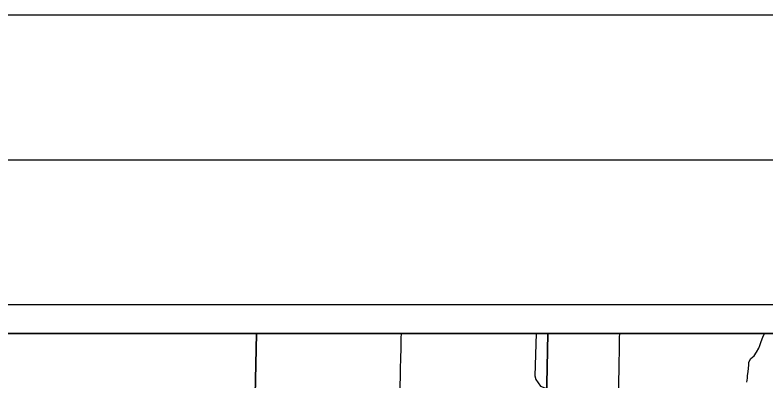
# Model space of a CAD drawing. Extents: x 0 to 1391, y -24 to 440.
# Drawn here: x 534.8 to 586.6, y 414.7 to 440 of the extents above; entities that cross this region are included whole.
import ezdxf

# ---------------------------------------------------------------- set-up
doc = ezdxf.new("R2010")
doc.units = 0
for name, color, linetype in [('GM_X_Minor_River', 7, 'Continuous'), ('GM_X_Section', 7, 'Continuous'), ('GM_X_Township', 7, 'Continuous'), ('GM_X_Township_Road', 7, 'Continuous'), ('SH_Border', 7, 'Continuous'), ('SH_Cut_Line', 7, 'Continuous'), ('SH_Data', 7, 'Continuous')]:
    doc.layers.add(name, color=color, linetype=linetype)

msp = doc.modelspace()

# ---------------------------------------------------------------- linework, layer by layer
at = {"layer": 'GM_X_Minor_River'}
for points in [[(570.75, 418), (570.656, 415.079), (570.729, 414.828), (571.057, 414.376), (571.464, 414.211), (572.228, 413.996)], [(586.283, 417.462), (586.397, 417.764), (586.518, 418)], [(585.283, 414.646), (585.335, 414.911), (585.339, 415.109), (585.375, 415.366), (585.411, 415.609), (585.424, 415.829), (585.436, 416.027), (585.556, 416.283), (585.796, 416.468), (585.969, 416.708), (586.12, 416.986), (586.178, 417.183), (586.283, 417.462)]]:
    msp.add_lwpolyline(points, dxfattribs=at)
at = {"layer": 'GM_X_Section'}
for p, q in [((551.455, 418), (531.299, 418)), ((571.559, 418), (551.455, 418)), ((591.649, 418), (571.559, 418))]:
    msp.add_line(p, q, dxfattribs=at)
for points in [[(531.299, 418), (531.004, 403.382), (551.127, 403.143), (551.455, 418)], [(551.455, 418), (551.127, 403.143), (571.263, 402.812), (571.559, 418)], [(571.559, 418), (571.263, 402.812), (591.378, 402.657), (591.649, 418)]]:
    msp.add_lwpolyline(points, dxfattribs=at)
at = {"layer": 'GM_X_Township'}
msp.add_lwpolyline([(563.833, 373.178), (563.849, 374.981), (563.918, 383.057), (564.071, 397.264), (576.025, 398.776), (588.961, 400.394), (591.398, 400.66), (591.42, 402.56), (591.526, 412.457), (591.623, 418), (492, 418), (492, 315.227)], dxfattribs=at)
at = {"layer": 'GM_X_Township_Road'}
for points in [[(561.134, 402.928), (561.133, 403.094), (561.133, 403.307), (561.17, 404.586), (561.207, 406.002), (561.224, 406.822), (561.243, 407.742), (561.265, 409.009), (561.278, 409.978), (561.294, 410.562), (561.311, 411.507), (561.327, 412.326), (561.335, 412.873), (561.351, 413.519), (561.368, 414.24), (561.375, 414.575), (561.381, 414.886), (561.395, 415.644), (561.408, 416.228), (561.431, 417.048), (561.444, 417.694), (561.45, 418)], [(576.455, 414.166), (576.467, 414.986), (576.472, 415.235), (576.478, 415.744), (576.503, 417.036), (576.511, 417.732), (576.517, 418)]]:
    msp.add_lwpolyline(points, dxfattribs=at)
at = {"layer": 'SH_Border'}
msp.add_lwpolyline([(30, 430), (670, 430), (670, 10), (30, 10)], close=True, dxfattribs=at)
at = {"layer": 'SH_Cut_Line'}
msp.add_lwpolyline([(0, 0), (680, 0), (680, 440), (0, 440)], close=True, dxfattribs=at)
at = {"layer": 'SH_Data'}
for p, q in [((490, 420), (630, 420)), ((492, 418), (628, 418))]:
    msp.add_line(p, q, dxfattribs=at)

doc.saveas('drawing.dxf')
